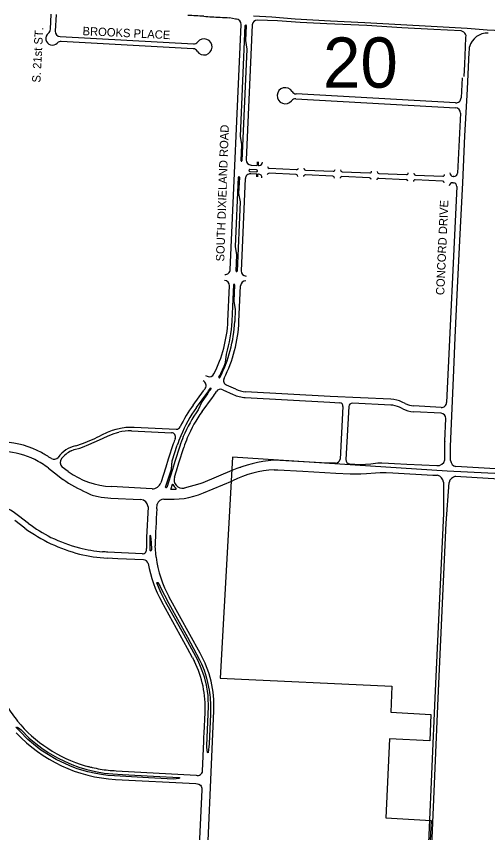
# Model space of a CAD drawing. Extents: x 0 to 712119, y 0 to 761125.
# Drawn here: x 678867 to 681680, y 714367 to 719241 of the extents above; entities that cross this region are included whole.
import ezdxf

# ---------------------------------------------------------------- set-up
doc = ezdxf.new("R2010")
doc.units = 0
for name, color, linetype in [('city boundary', 7, 'Continuous'), ('PAVED ROADS', 7, 'Continuous'), ('Priority 20', 7, 'Continuous'), ('street names', 7, 'Continuous')]:
    doc.layers.add(name, color=color, linetype=linetype)

msp = doc.modelspace()

# ---------------------------------------------------------------- linework, layer by layer
at = {"layer": 'city boundary'}
msp.add_lwpolyline([(682775.5, 716458.9), (681438.2, 716525.9), (680156.9, 716607.9), (680083.9, 715288.8), (681108.4, 715241.3), (681101.2, 715085.9), (681340.9, 715072.7), (681333.6, 714914.8), (681093.9, 714928.1), (681072, 714454.6), (681341.6, 714439.7), (681341.6, 714439.7), (681315.5, 713877.5)], dxfattribs=at)
at = {"layer": 'PAVED ROADS'}
for points in [[(679070.6, 719164), (679075.6, 719254.4)], [(679104.5, 719252.8), (679099, 719152.5)], [(680179.9, 719224.2), (680174.9, 719224.5), (680138.4, 719232.1)], [(680283, 719243.5), (680391.5, 719237), (680530, 719226.5), (680741, 719215), (680945.8, 719204.7), (681556.6, 719170.1), (681676.3, 719160.7), (681900, 719150), (681912.5, 719155), (682353, 719132.5), (682362.5, 719132.5)], [(681539.1, 718881.6), (681542.5, 718955.5), (681547.5, 719059), (681550, 719114), (681550.5, 719125.5), (681548, 719134.5), (681544, 719140), (681538, 719146), (681529, 719151), (681521, 719154), (681358.5, 719162.5), (681167, 719173), (680958, 719185.5), (680720.5, 719197), (680561, 719204.5), (680425.7, 719213.7), (680306.1, 719218.5)], [(680143.2, 717728.3), (680208.7, 719192.4)], [(680208.3, 718378.1), (680212.7, 718476), (680203.9, 718526.4), (680233.5, 719187.1)], [(680238.5, 719186.9), (680234.4, 719096.2), (680243.2, 719045.8), (680213.3, 718377.9)], [(680236.1, 719189.5), (680236.1, 719189.5)], [(680274.6, 719189.4), (680238.6, 718384.3)], [(679127.8, 719120.4), (679923.6, 719076.6)], [(679922, 719047.6), (679134.8, 719090.9)], [(681458.5, 716588.5), (681457.5, 716672), (681477.5, 717129), (681486, 717324), (681499.5, 717619.5), (681513, 717902.5), (681530.5, 718246.8), (681544, 718527), (681558.5, 718805.5), (681569, 719026.9), (681571, 719042.5), (681571.5, 719058.5)], [(681526.5, 718873.1), (681520.8, 718753.5)], [(680534.8, 718748.6), (681487.8, 718695.5)], [(681488.6, 718724.5), (680536.4, 718777.6)], [(681516.5, 718663.6), (681499.5, 718304.7)], [(680210.7, 718375.5), (680210.7, 718375.5)], [(680267.7, 718352.4), (680302.1, 718350.9)], [(680305.7, 718354.2), (680306.7, 718372.2)], [(680310.7, 718372), (680309.7, 718354.1)], [(680313, 718350.4), (680315.3, 718350.3)], [(680260.3, 718315.2), (680300.2, 718313.4)], [(680300.7, 718324.4), (680260.8, 718326.2)], [(680299.1, 718299.5), (680265.4, 718301)], [(680301.7, 718282.8), (680302.4, 718295.8)], [(680306.4, 718295.7), (680305.7, 718282.5)], [(680313, 718298.9), (680310.1, 718299)], [(680537.6, 718296.3), (680375.2, 718303.6)], [(680538.9, 718325.3), (680376.5, 718332.5)], [(680756.4, 718286.5), (680591.5, 718293.9)], [(680592.8, 718322.9), (680757.7, 718315.5)], [(680811.6, 718313.1), (680976.4, 718305.7)], [(681030.4, 718303.3), (681195.2, 718295.9)], [(681249.2, 718293.5), (681411.3, 718286.2)], [(680178.8, 717719.2), (680183.1, 717816.6), (680174.4, 717867), (680192.9, 718281.2)], [(680197.9, 718281), (680193.5, 718183.1), (680202.3, 718132.7), (680183.8, 717719), (680183.8, 717719), (680183.8, 717719)], [(680233.5, 718271.9), (680208.9, 717721.7)], [(680975.1, 718276.7), (680810.3, 718284.1)], [(681029.1, 718274.3), (681193.9, 718266.9)], [(681410, 718257.3), (681247.9, 718264.5)], [(681471.8, 718247.5), (681476.2, 718247.3)], [(681478.1, 718285.2), (681473.5, 718285.4)], [(681495.8, 718225.8), (681434.6, 716934.7)], [(680129.4, 717421.3), (680138.9, 717632.4)], [(680154.4, 717420.1), (680164.2, 717638.8)], [(680169.2, 717638.6), (680164.8, 717541.2), (680173.6, 717490.8), (680170.4, 717419.4)], [(680195.3, 717418.3), (680204.9, 717631.7)], [(680115.3, 717174.2), (680120.7, 717224.6)], [(680115.3, 717174.2), (680115.3, 717174.2)], [(679996.4, 717096.6), (680006.1, 717092.2)], [(680176.3, 717014.3), (680121.7, 717039.3)], [(679922.2, 716920.3), (679983.3, 717004.2)], [(679942.5, 716905.6), (680003.5, 716989.5)], [(680007.6, 716986.6), (679973, 716939.1), (679952.5, 716892.2)], [(680024.9, 717020.4), (680024.9, 717020.4)], [(680098.9, 717011.2), (680161.8, 716982.5)], [(681102.5, 716955), (680739.9, 716971.3), (680235.5, 716999.7)], [(679975.6, 716881.5), (680036.7, 716965.4)], [(680233.5, 716964.7), (680738.1, 716936.3), (680796.7, 716933.7)], [(681100.9, 716920.1), (680872.6, 716930.3)], [(681188.2, 716928.5), (681169, 716938)], [(679975.6, 716881.5), (679975.6, 716881.5)], [(680816.2, 716912.1), (680798.5, 716597.6)], [(680851.2, 716911), (680833.5, 716595.7)], [(681172.7, 716897.1), (681153.5, 716906.6)], [(681401.3, 716870.7), (681237.1, 716880.2)], [(681402.3, 716905.7), (681239.1, 716915.1)], [(681423.7, 716705.2), (681430, 716838.8)], [(679377.5, 716741.5), (679410.5, 716758), (679440.5, 716769.5), (679463, 716776.5), (679489.5, 716782.5), (679520.5, 716787), (679543.5, 716788.5), (679571, 716788), (679820.8, 716775.9)], [(679193.9, 716646.2), (679213, 716654), (679246, 716663), (679262, 716668.5), (679300, 716683.5), (679364, 716712.5), (679410.5, 716734.5), (679444.5, 716748), (679470.5, 716755.5), (679478.7, 716757.4)], [(679554.4, 716765.7), (679793, 716755)], [(679221.5, 716676.5), (679262, 716690.5)], [(679803.6, 716687.8), (679773.8, 716596.2), (679758.2, 716548.3)], [(681424.1, 716593.1), (681423.6, 716703.1)], [(679757.8, 716430.6), (679792.3, 716536.7), (679797.3, 716587.6), (679827.4, 716680)], [(679842.6, 716675.1), (679812.6, 716582.7), (679799, 716534.6), (679764.5, 716428.5)], [(679810.7, 716489.8), (679822.8, 716526.8), (679836.3, 716575), (679866.4, 716667.4)], [(680771.6, 716573.6), (680723.5, 716574), (680403, 716590.5)], [(679058.5, 716543.5), (679113, 716500.5), (679145, 716476.5)], [(679177, 716523.5), (679140.5, 716550)], [(679758.2, 716548.3), (679728.4, 716456.5)], [(680857.5, 716568.8), (680917.2, 716565.4), (680923, 716565.5), (680951, 716567), (680981.5, 716569.5), (681009.5, 716573), (681024, 716574.5), (681048, 716575), (681088, 716574), (681123.5, 716572), (681198, 716568), (681375.5, 716558.5)], [(681793.5, 716534.5), (681490, 716553)], [(680152.5, 716528.5), (679979, 716456), (679962, 716449), (679867.6, 716424.5)], [(680406.5, 716534), (680426.5, 716534), (680576, 716525.5), (680708.5, 716518), (680774.5, 716514), (680860, 716508.5), (680893, 716508.5), (680922, 716508.5), (680956.5, 716510.5), (681011, 716516), (681038.5, 716517.5), (681074.5, 716517.5), (681114, 716515.5), (681353, 716501.4), (681379, 716500.5)], [(681488.5, 716495), (681845.5, 716474.5), (682280.5, 716451)], [(679796.3, 716445.4), (679788.1, 716420.1)], [(679983, 716395), (680157.5, 716467.5)], [(681416, 716459), (681416, 716273), (681365, 715171), (681293, 713532.5), (681241.7, 712441.3), (681184.8, 711224.4), (681181.9, 711145.9)], [(681343.5, 714241), (681383.5, 715169), (681432, 716214), (681450, 716457)], [(679677.6, 716420), (679433.5, 716433)], [(679431.5, 716365), (679608, 716356)], [(679653, 716312.5), (679644.5, 716129.5)], [(679705.5, 716299.5), (679707, 716329)], [(678939, 716213.5), (678880.5, 716258)], [(678918, 716185), (678858.5, 716231)], [(679700.5, 716011.5), (679695.5, 716079)], [(679626, 715995), (679472, 716002.5), (679409.5, 716006)], [(679619, 716031), (679412, 716042)], [(679963.5, 715438.5), (679779.5, 715773)], [(679919, 715410), (679888.5, 715467), (679736, 715744.5)], [(679894, 711347.4), (679938, 712610.4), (679955.1, 713125.5), (679962.6, 713291), (679995.5, 713952.7), (680045, 715094.5)], [(679987.5, 714960.1), (679993, 715085.2)], [(679839.5, 714697), (679842, 714695), (679840.5, 714692), (679836.5, 714691), (679805, 714686.5), (679656, 714694.5), (679453, 714705.5), (679413.5, 714708.5), (679375.5, 714714), (679341, 714719.5), (679294.5, 714730), (679230.5, 714748.5), (679186, 714765.5), (679105.5, 714804), (679014, 714860), (678969, 714895), (678935.5, 714923.5), (678887, 714972), (678866.5, 714995), (678867.5, 714998), (678880, 714992.5), (678895, 714980.5), (678944, 714932), (678983.5, 714899), (679019.5, 714871), (679057, 714846), (679113, 714814.5), (679153.5, 714793), (679197.5, 714774.5), (679240.5, 714758), (679288, 714743.5), (679338.5, 714732), (679391.5, 714723), (679442.5, 714717.5), (679501.5, 714714), (679685, 714704.5), (679839.5, 714697)], [(679985.5, 714929.5), (679986.5, 714945.5)], [(679978.5, 714734.5), (679985, 714912.5)], [(679277.6, 714766.7), (679288.5, 714764)], [(679462.5, 714736.5), (679940.5, 714710)], [(679459, 714684.5), (679938, 714659.5), (679949, 714659), (679956.5, 714657), (679965, 714651), (679969.5, 714644.5), (679972, 714639), (679973.5, 714632.5), (679974.5, 714623.5), (679941.5, 713952.5), (679902.7, 713293.9), (679895.1, 713128.1), (679880.5, 712622.5), (679845.5, 711540)]]:
    msp.add_lwpolyline(points, dxfattribs=at)
for points in [[(679666, 716140.5), (679664.5, 716138.5), (679663.5, 716103), (679663.5, 716062.5), (679664.5, 716053.5), (679669, 716050.5), (679674.5, 716053), (679675, 716059), (679674.5, 716097), (679669, 716138.5)], [(680023.5, 715173), (680026, 715129), (680025.5, 715074.5), (680018.5, 714897), (680012.5, 714846.5), (680011, 714844.5), (680008.5, 714846), (680004.5, 714875), (680003.5, 714886.5), (680012.5, 715074.5), (680014, 715119.5), (680011.5, 715172.5), (680010.9, 715186), (680007.5, 715212.5), (680001, 715248.5), (679991, 715289), (679980, 715323.5), (679962.5, 715368), (679949.5, 715396.5), (679926.5, 715440), (679866.5, 715549.5), (679758, 715746), (679731, 715797.5), (679719, 715824), (679705.5, 715858.5), (679706.5, 715861), (679710.5, 715860.5), (679725.5, 715836), (679733.5, 715819.5), (679750.5, 715784), (679777, 715734.5), (679838, 715623), (679887.5, 715534), (679959.5, 715399.5), (679972, 715374.5), (679987, 715337), (679999.5, 715297), (680008.5, 715263), (680017.5, 715217), (680021.5, 715189.5)]]:
    msp.add_lwpolyline(points, close=True, dxfattribs=at)
for centre, radius, start, end in [((447412.5, -3277874.2), 4003875.6, 86.6699739, 86.671349), ((715767.5, 1334181.7), 615980.9, 266.669936, 266.6788742), ((717625.3, 1366388.7), 648241.4, 266.6798594, 266.6848119), ((680178.2, 719193.7), 30.5, 357.4376, 86.8494), ((680305.1, 719188.1), 30.5, 88.0244, 177.4369), ((680236, 719187), 2.5, 87.4373, 177.4369), ((680236, 719187), 2.5, 357.4369, 87.4373), ((679082, 719108.4), 39.5, 126.8546, 316.8442), ((679040.1, 719164.4), 30.5, 306.8546, 359.3976), ((679129.4, 719150.8), 30.5, 176.8494, 266.8494), ((681675.3, 719033.5), 106.7, 85.8506, 166.4786), ((679133.1, 719060.5), 30.5, 86.8494, 136.8442), ((679925.2, 719107), 30.5, 266.8494, 321.8724), ((679987, 719058.5), 48, 211.8265, 141.8724), ((679920.3, 719017.1), 30.5, 31.8265, 86.8494), ((680471.4, 718766.7), 48, 31.787, 321.8329), ((680538.1, 718808), 30.5, 211.787, 266.81), ((680533.1, 718718.2), 30.5, 86.81, 141.8329), ((681490.3, 718755), 30.5, 266.81, 357.2853), ((681486.1, 718665.1), 30.5, 357.2853, 86.8099), ((680210.8, 718378), 2.5, 177.4369, 267.4286), ((680210.8, 718378), 2.5, 267.4286, 357.4369), ((680269.1, 718382.9), 30.5, 177.4369, 267.4286), ((680302.2, 718354.4), 3.5, 267.4286, 356.7768), ((680313.2, 718353.9), 3.5, 176.7768, 267.4286), ((680316.2, 718370.8), 20.5, 267.4286, 357.4369), ((680377, 718343), 10.5, 177.4369, 267.4369), ((680264, 718270.5), 30.5, 87.4289, 177.4369), ((680260.5, 718320.7), 5.5, 87.4285, 177.4369), ((680260.5, 718320.7), 5.5, 177.4369, 267.4285), ((680298.9, 718296), 3.5, 356.7768, 87.4289), ((680300.5, 718318.9), 5.5, 267.4285, 357.4369), ((680300.5, 718318.9), 5.5, 357.4369, 87.4285), ((680309.9, 718295.5), 3.5, 87.4289, 176.7768), ((680312.1, 718278.4), 20.5, 357.4369, 87.4289), ((680374.8, 718293.1), 10.5, 87.4369, 177.4369), ((680537.1, 718285.8), 10.5, 357.4369, 87.4369), ((680539.3, 718335.8), 10.5, 267.4369, 357.4369), ((680591.1, 718283.4), 10.5, 87.4369, 177.4369), ((680593.3, 718333.4), 10.5, 177.4369, 267.4369), ((680758.1, 718326), 10.5, 267.4369, 357.4369), ((680812.1, 718323.6), 10.5, 177.4369, 267.4369), ((680976.9, 718316.2), 10.5, 267.4369, 357.4369), ((681030.9, 718313.8), 10.5, 177.4369, 267.4369), ((681195.7, 718306.4), 10.5, 267.4369, 357.4369), ((681249.6, 718304), 10.5, 177.4369, 267.4369), ((681411.8, 718296.7), 10.5, 267.4369, 357.4369), ((681474.4, 718305.9), 20.5, 177.4369, 267.4369), ((681479, 718305.7), 20.5, 267.4369, 357.2853), ((680195.4, 718281.1), 2.5, 87.4369, 177.4369), ((680195.4, 718281.1), 2.5, 357.4369, 87.4369), ((680755.9, 718276), 10.5, 357.4369, 87.4369), ((680809.8, 718273.6), 10.5, 87.4369, 177.4369), ((680974.7, 718266.2), 10.5, 357.4369, 87.4369), ((681028.6, 718263.8), 10.5, 87.4369, 177.4369), ((681193.5, 718256.4), 10.5, 357.4369, 87.4369), ((681247.4, 718254), 10.5, 87.4369, 177.4369), ((681409.6, 718246.8), 10.5, 357.4369, 87.4369), ((681470.9, 718227), 20.5, 87.4369, 177.4369), ((681475.3, 718226.8), 20.5, 357.2853, 87.4369), ((680112.7, 717729.7), 30.5, 267.4369, 357.4369), ((680181.3, 717719.1), 2.5, 177.4369, 357.4369), ((680239.4, 717720.3), 30.5, 177.4369, 267.4369), ((680108.4, 717633.8), 30.5, 357.4371, 87.4369), ((680235.4, 717630.4), 30.5, 87.4369, 177.4365), ((680166.7, 717638.7), 2.5, 87.4369, 177.4369), ((680166.7, 717638.7), 2.5, 357.4369, 87.4369), ((679363.2, 717455.6), 767, 332.889, 357.4369), ((679363.2, 717455.6), 808, 332.5839, 357.4369), ((679363.2, 717455.6), 833, 333.2626, 357.4369), ((679363.2, 717455.6), 792, 343.0431, 357.4369), ((679363.2, 717455.6), 803, 332.585, 339.492), ((680018.8, 717119.9), 30.5, 245.4278, 332.889), ((680078.2, 717084.7), 2.5, 152.4069, 332.4061), ((680134.3, 717067.1), 30.5, 153.2626, 245.4278), ((679969.2, 717037), 30.5, 325.37, 65.4278), ((679363.2, 717455.6), 767, 323.9536, 325.37), ((679363.2, 717455.6), 792, 323.9536, 326.6701), ((679363.2, 717455.6), 797, 323.9536, 326.6701), ((680027, 717019), 2.5, 326.6701, 146.6701), ((679363.2, 717455.6), 833, 323.9536, 326.8613), ((680086.2, 716983.5), 30.5, 65.4278, 146.8613), ((680244.7, 717163.9), 199.5, 245.4278, 266.7761), ((680244.7, 717163.9), 164.5, 245.4278, 266.7761), ((680795.8, 716913.2), 20.5, 356.7761, 87.4367), ((680871.7, 716909.8), 20.5, 87.4369, 176.7761), ((681095, 716787.7), 167.5, 63.7796, 87.4369), ((681246.7, 717047.4), 132.5, 243.7796, 266.7111), ((681404.1, 716936.2), 30.5, 266.7111, 357.2853), ((680595.8, 716430.1), 833, 143.9536, 154.3974), ((680595.8, 716430.1), 808, 143.9536, 157.6903), ((680595.8, 716430.1), 792, 144.3096, 157.6214), ((680595.8, 716430.1), 767, 143.9536, 157.508), ((681095, 716787.7), 132.5, 63.7796, 87.4369), ((681246.7, 717047.4), 167.5, 243.7796, 266.7111), ((681399.5, 716840.3), 30.5, 357.2853, 86.7111), ((679822, 716800.9), 25, 267.2298, 334.3974), ((678912.7, 717637.9), 1009.8, 290.2399, 297.4087), ((679550.2, 716450.8), 314.9, 89.238, 103.1352), ((679791.9, 716730), 25, 339.5395, 87.4472), ((680595.8, 716430.1), 808, 157.6903, 161.9818), ((678759.2, 716153.6), 547.4, 61.791, 86.276), ((680595.8, 716430.1), 833, 159.5395, 161.9818), ((680595.8, 716430.1), 792, 157.6214, 161.9818), ((680595.8, 716430.1), 767, 157.508, 161.9818), ((681463.6, 716703.3), 40, 177.2853, 180.2576), ((678771.1, 716190.3), 453, 63.036, 86.7241), ((678329.8, 715446.4), 1374.3, 57.1128, 59.9482), ((679257.7, 716508.1), 172.3, 102.1266, 144.7459), ((679261.5, 716503.3), 158.1, 115.3007, 141.3602), ((678761.6, 716153.1), 490.5, 52.7389, 64.0071), ((679091.4, 716633.6), 36.5, 244.9936, 314.3839), ((679169.2, 716577.4), 39.7, 141.8081, 223.6969), ((680471.9, 715774.9), 818.5, 94.8319, 112.9713), ((680773.1, 716599.1), 25.5, 266.7761, 356.7761), ((680858.9, 716594.2), 25.5, 176.7761, 266.7761), ((681380.1, 716603.5), 45.3, 264.197, 346.6581), ((681499.1, 716592.8), 40.9, 186.0866, 257.0802), ((680199.3, 716565.4), 17.8, 285.9098, 292.1456), ((679453.8, 716899.3), 466.8, 233.6264, 267.5015), ((679858.8, 716474.2), 50.5, 161.9818, 280.0794), ((680441.1, 715905), 630, 93.1496, 116.7562), ((681371.9, 716457), 44.1, 2.6381, 80.8001), ((681496.6, 716448.3), 47.4, 99.834, 169.417), ((679547.5, 717037.6), 690.5, 234.3489, 247.7491), ((679679.2, 716471.3), 51.4, 268.1955, 343.2823), ((679798.6, 716444.6), 2.5, 26.2223, 161.9818), ((679858.8, 716474.2), 64.5, 206.2223, 233.0636), ((679378.8, 716546.5), 174.7, 237.9034, 261.9961), ((679791.3, 716861.3), 504.2, 265.0727, 292.3463), ((679761.2, 716429.6), 3.5, 161.9818, 341.9818), ((679790.4, 716419.4), 2.5, 161.9818, 270.9323), ((679782.8, 716887.3), 470.5, 270.9323, 274.3712), ((679818.5, 716420.7), 2.5, 274.3712, 53.0636), ((679445.6, 716845.6), 480.8, 259.08, 268.3213), ((679606.8, 716309.8), 46.2, 3.3779, 88.5641), ((679749.6, 716313.8), 45.3, 92.0641, 160.3223), ((678572, 715871.2), 494.8, 51.4318, 69.9702), ((685462.6, 715927.9), 5769.1, 176.30719, 178.49947), ((679524.4, 717006.4), 985.6, 233.5608, 242.7737), ((679479.2, 716948.7), 947.7, 233.6906, 255.6623), ((679505.7, 717043.1), 1010.2, 244.6709, 254.9575), ((680339.2, 716091.4), 695.8, 176.8646, 182.2607), ((679456.1, 716899.3), 858.5, 255.6596, 265.0121), ((679617.1, 716058.4), 27.5, 273.9389, 11.7678), ((679442.1, 716793.6), 788.3, 255.4807, 267.6277), ((678929.8, 708921.2), 7137.1, 86.12558, 86.37096), ((680348.9, 716093.9), 653.6, 187.2462, 209.4074), ((679628.8, 715969.6), 25.5, 8.6998, 96.262), ((680326, 716084.9), 681.2, 189.4165, 209.9862), ((679413.5, 715126.5), 632.3, 357.0965, 29.5609), ((682222.1, 716576.7), 2581.7, 206.8657, 207.3769), ((679390.6, 715118.3), 603.3, 356.8562, 26.7173), ((679376.9, 715456.1), 656.9, 210.7784, 220.0459), ((679484, 715531.3), 787.3, 219.2186, 237.0327), ((679510.9, 715563.4), 880.4, 222.9942, 266.6176), ((679841, 714925.2), 144.6, 354.943, 1.6876), ((674435.5, 715333.2), 5564.5, 356.0045, 356.1551), ((679506.2, 715543.8), 810, 236.1964, 253.6103), ((679320.2, 714878.2), 118.6, 254.4694, 259.922), ((679532.2, 715671.2), 939.1, 255.6493, 256.9368), ((680106.9, 718339.6), 3668.5, 257.6133, 258.3638), ((679496.7, 715523.8), 788, 260.5293, 267.5151), ((679948.9, 714738.7), 29.9, 253.6758, 351.9469)]:
    msp.add_arc(centre, radius, start, end, dxfattribs=at)

# ---------------------------------------------------------------- texts
at = {"layer": 'Priority 20'}
msp.add_text('20', height=300, dxfattribs=at).set_placement((680697.3, 718814.9))
at = {"layer": 'street names'}
for s, rotation, p in [('BROOKS PLACE', 357.3047, (679261.3, 719128.9)), ('S. 21st ST.', 87.0105, (679010.5, 718844.4)), ('SOUTH DIXIELAND ROAD', 88.0511, (680107.5, 717776.5)), ('CONCORD DRIVE', 87.4826, (681420.4, 717575.4))]:
    msp.add_text(s, height=50, rotation=rotation, dxfattribs=at).set_placement(p)

doc.saveas('drawing.dxf')
